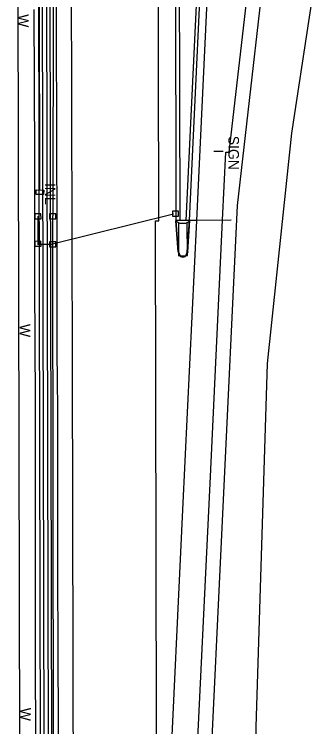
# Model space of a CAD drawing. Extents: x 589250 to 1188077, y 162953 to 363065.
# Drawn here: x 593999.8 to 594172.1, y 183992 to 184401 of the extents above; entities that cross this region are included whole.
import ezdxf

# ---------------------------------------------------------------- set-up
doc = ezdxf.new("R2010")
doc.units = 0
for name, color, linetype in [('E_DRN', 7, 'Continuous'), ('E_DRN_Pipe', 7, 'Continuous'), ('E_DRN_SS_UG', 7, 'Continuous'), ('E_DRN_Text', 7, 'Continuous'), ('E_FEN', 7, 'Continuous'), ('E_RDWY', 7, 'Continuous'), ('E_RDWY_BarrierConc', 7, 'Continuous'), ('E_RDWY_Gravel', 7, 'Continuous'), ('E_RDWY_PavtEdge', 7, 'Continuous'), ('E_SGN', 7, 'Continuous'), ('E_SGN_Text', 7, 'Continuous'), ('E_WAL', 7, 'Continuous'), ('E_WAL_Text', 7, 'Continuous'), ('P_BMGRD', 7, 'Continuous'), ('P_RDWY_BarrierConc', 7, 'Continuous')]:
    doc.layers.add(name, color=color, linetype=linetype)

msp = doc.modelspace()

# ---------------------------------------------------------------- linework, layer by layer
at = {"layer": 'E_DRN'}
for p, q in [((594012.3, 184297.63), (594012.41, 184300.14)), ((594012.41, 184300.14), (594016.66, 184299.96)), ((594016.66, 184299.96), (594016.56, 184297.46)), ((594016.56, 184297.46), (594012.3, 184297.63)), ((594094.06, 184287.91), (594090.48, 184287.89)), ((594090.48, 184287.89), (594090.49, 184285.03)), ((594094.08, 184285.04), (594094.06, 184287.91)), ((594015.11, 184286.46), (594011.52, 184286.45)), ((594011.52, 184286.45), (594011.54, 184283.58)), ((594011.54, 184283.58), (594015.12, 184283.6)), ((594015.12, 184283.6), (594015.11, 184286.46)), ((594023.57, 184286.46), (594019.99, 184286.44)), ((594019.99, 184286.44), (594020, 184283.58)), ((594020, 184283.58), (594023.59, 184283.6)), ((594023.59, 184283.6), (594023.57, 184286.46)), ((594090.49, 184285.03), (594094.08, 184285.04)), ((594015.11, 184270.66), (594011.52, 184270.64)), ((594011.52, 184270.64), (594011.54, 184267.78)), ((594015.12, 184267.8), (594015.11, 184270.66)), ((594023.63, 184270.41), (594020.04, 184270.39)), ((594020.04, 184270.39), (594020.06, 184267.53)), ((594023.64, 184267.55), (594023.63, 184270.41)), ((594011.54, 184267.78), (594015.12, 184267.8)), ((594020.06, 184267.53), (594023.64, 184267.55))]:
    msp.add_line(p, q, dxfattribs=at)
at = {"layer": 'E_DRN_Pipe'}
msp.add_line((594014.43, 184300.12), (594013.65, 184646.99), dxfattribs=at)
at = {"layer": 'E_DRN_SS_UG'}
for p, q in [((594022.22, 184484.03), (594021.91, 184285.36)), ((594013.29, 184285.17), (594013.29, 184269.21)), ((594021.67, 184285.23), (594021.74, 184268.99)), ((594091.18, 184286.19), (594021.7, 184268.96)), ((594013.08, 184268.94), (594021.59, 184268.93)), ((594021.7, 184268.92), (594022.15, 183969.07))]:
    msp.add_line(p, q, dxfattribs=at)
at = {"layer": 'E_FEN'}
msp.add_lwpolyline([(594179.07, 184466.06), (594158.77, 184332.69), (594144.87, 184200.42), (594138.31, 183991.8), (594131.21, 183705.3), (594129.24, 182970.46), (594129.66, 182548.32), (594162.87, 182523.97)], dxfattribs=at)
at = {"layer": 'E_RDWY'}
for p, q in [((594023.93, 184391.3), (594024.06, 184407.46)), ((594024.04, 184379.87), (594023.93, 184391.3)), ((594024.07, 184368.86), (594024.04, 184379.87)), ((594024.13, 184355.56), (594024.07, 184368.86)), ((594024.24, 184342.08), (594024.13, 184355.56)), ((594024.16, 184328.07), (594024.24, 184342.08)), ((594024.28, 184311.48), (594024.16, 184328.07)), ((594024.35, 184293.88), (594024.28, 184311.48)), ((594024.33, 184278.57), (594024.35, 184293.88)), ((594024.41, 184266.75), (594024.33, 184278.57)), ((594024.34, 184251.84), (594024.41, 184266.75)), ((594024.43, 184236.34), (594024.34, 184251.84)), ((594024.35, 184222.21), (594024.43, 184236.34)), ((594024.45, 184205.93), (594024.35, 184222.21)), ((594024.58, 184192.29), (594024.45, 184205.93)), ((594024.68, 184172.68), (594024.58, 184192.29)), ((594024.77, 184155.78), (594024.68, 184172.68)), ((594024.84, 184133.95), (594024.77, 184155.78)), ((594024.81, 184126.9), (594024.84, 184133.95)), ((594024.75, 184111.95), (594024.81, 184126.9)), ((594024.78, 184096.81), (594024.75, 184111.95)), ((594024.79, 184079.5), (594024.78, 184096.81)), ((594024.73, 184065.89), (594024.79, 184079.5)), ((594024.92, 184050.64), (594024.73, 184065.89)), ((594024.93, 184035.22), (594024.92, 184050.64)), ((594024.92, 184021.17), (594024.93, 184035.22)), ((594025.12, 184007.91), (594024.92, 184021.17)), ((594025.14, 183994.24), (594025.12, 184007.91)), ((594025.27, 183976.83), (594025.14, 183994.24))]:
    msp.add_line(p, q, dxfattribs=at)
at = {"layer": 'E_RDWY_BarrierConc'}
for points in [[(594107.7, 184482.31), (594098.22, 184282.65)], [(594100.22, 184282.65), (594109.7, 184482.17)], [(594092.72, 184282.63), (594092.4, 184426.97)], [(594094.4, 184426.97), (594094.72, 184282.64)]]:
    msp.add_lwpolyline(points, dxfattribs=at)
at = {"layer": 'E_RDWY_Gravel'}
msp.add_lwpolyline([(594148.19, 184470.53), (594127.66, 184291.3), (594111.22, 183945.18)], dxfattribs=at)
at = {"layer": 'E_RDWY_PavtEdge'}
msp.add_line((594003.52, 183703.12), (593999.78, 185371.14), dxfattribs=at)
for points in [[(594030.35, 185336.23), (594031.9, 184647.15), (594032.91, 184199.11), (594033.47, 183947.18), (594037.62, 182911.64), (594041.18, 182449.73), (594043.4, 182169.14)], [(594082.02, 183704.48), (594081.37, 183992.89), (594080.72, 184282.47), (594082.72, 184282.48), (594081.9, 184645.89), (594080.35, 185336.34)], [(594093.4, 182169.53), (594088.28, 182819.81), (594097.4, 182944.94), (594094.45, 183544.69), (594096.37, 183747.2), (594099.26, 183848.43), (594103.42, 183949.62), (594112.26, 184135.72), (594119.25, 184282.78), (594121.1, 184321.82), (594123.11, 184321.82), (594140.21, 184471.08), (594158.55, 184857.33)], [(594113.7, 184482.02), (594104.23, 184282.66), (594100.22, 184282.64)], [(594124.26, 184282.82), (594104.23, 184282.66), (594098.98, 184172.31), (594096.33, 184116.5), (594088.44, 183950.33), (594084.67, 183860.3), (594081.67, 183860.29)]]:
    msp.add_lwpolyline(points, dxfattribs=at)
at = {"layer": 'E_SGN'}
msp.add_line((594114.35, 184322.46), (594119.68, 184322.37), dxfattribs=at)
at = {"layer": 'E_WAL'}
for p, q in [((594011.01, 184403.69), (594011.44, 184318.17)), ((594011.44, 184318.17), (594011.43, 184246.01)), ((594011.43, 184246.01), (594011.72, 184178.95)), ((594011.72, 184178.95), (594011.72, 184137.11)), ((594011.72, 184137.11), (594011.8, 184097.11)), ((594011.8, 184097.11), (594011.69, 184032.79)), ((594011.69, 184032.79), (594012.02, 183974.44))]:
    msp.add_line(p, q, dxfattribs=at)
at = {"layer": 'P_BMGRD'}
for p, q in [((594093.71, 184264.56), (594092.4, 184282.51)), ((594092.74, 184282.51), (594092.4, 184282.51)), ((594094.03, 184264.59), (594092.72, 184282.51)), ((594098.99, 184264.6), (594100.22, 184282.53)), ((594099.31, 184264.57), (594100.54, 184282.53)), ((594100.54, 184282.53), (594100.21, 184282.53)), ((594093.92, 184281.42), (594093.96, 184262.41)), ((594099.07, 184262.42), (594099.03, 184281.43)), ((594093.71, 184264.56), (594094.49, 184262.62)), ((594093.96, 184262.41), (594099.07, 184262.42)), ((594094.03, 184264.59), (594094.8, 184262.67)), ((594098.99, 184264.6), (594098.23, 184262.68)), ((594099.31, 184264.57), (594098.54, 184262.63))]:
    msp.add_line(p, q, dxfattribs=at)
msp.add_lwpolyline([(594100.22, 184282.65), (594092.72, 184282.63), (594092.8, 184281.96), (594094.69, 184281.05), (594098.26, 184281.06), (594100.14, 184281.97), (594100.22, 184282.65)], dxfattribs=at)
for major_axis in [(2.09, 0), (1.77, 0)]:
    msp.add_ellipse((594096.51, 184262.94), major_axis=major_axis, ratio=0.620755, start_param=3.384687, end_param=6.040091, dxfattribs=at)
at = {"layer": 'P_RDWY_BarrierConc'}
for p, q in [((594015.52, 183703.15), (594011.71, 185400.89)), ((594017.52, 183703.15), (594013.71, 185400.03)), ((594020.02, 183703.16), (594016.21, 185398.95)), ((594022.02, 183703.16), (594018.21, 185398.08))]:
    msp.add_line(p, q, dxfattribs=at)

# ---------------------------------------------------------------- texts
at = {"layer": 'E_DRN_Text'}
msp.add_text('INL', height=6, rotation=269.969, dxfattribs=at).set_placement((594017.32, 184304.17))
at = {"layer": 'E_SGN_Text'}
msp.add_text('SIGN', height=6, rotation=269.969, dxfattribs=at).set_placement((594122.66, 184331.26))
at = {"layer": 'E_WAL_Text'}
for rotation, p in [(269.969, (594002.04, 184401.06)), (269.969, (594002.91, 184223.22)), (269.5535, (594003.31, 184002.9))]:
    msp.add_text('W', height=6, rotation=rotation, dxfattribs=at).set_placement(p)

doc.saveas('drawing.dxf')
